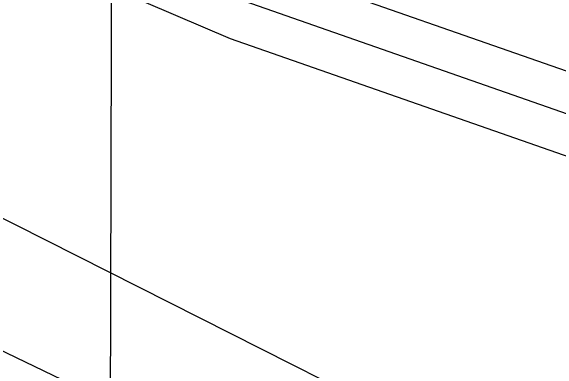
# Model space of a CAD drawing. Extents: x 3180038 to 3217926, y 922069 to 947485.
# Drawn here: x 3192089.8 to 3192293.5, y 940935.6 to 941069.2 of the extents above; entities that cross this region are included whole.
import ezdxf

# ---------------------------------------------------------------- set-up
doc = ezdxf.new("R2010")
doc.units = 0
for name, color, linetype in [('V-GRID-MAJR', 7, 'Continuous'), ('V-ROAD-CNTR', 7, 'Continuous'), ('V-SURV-LINE', 7, 'Continuous'), ('V-TOPO-SHOR', 7, 'Continuous')]:
    doc.layers.add(name, color=color, linetype=linetype)

msp = doc.modelspace()

# ---------------------------------------------------------------- linework, layer by layer
at = {"layer": 'V-GRID-MAJR'}
msp.add_spline([(3192093.673, 927501.081), (3192108.659, 933561.54), (3192123.65, 939624.61), (3192138.642, 945687.729), (3192138.648, 945690.29)], degree=3, dxfattribs=at)
at = {"layer": 'V-ROAD-CNTR'}
for points in [[(3192670.615621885, 940882.1142078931), (3192647.329668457, 940898.973174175), (3192569.352824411, 940945.7980805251), (3192427.4071083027, 941001.2399696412), (3192182.380598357, 941086.7757985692), (3192016.152930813, 941157.7636565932), (3191918.0411270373, 941193.2395856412)], [(3191912.9401372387, 941179.1336138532), (3192010.6529418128, 941143.8016845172), (3192176.956609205, 941072.7818265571), (3192422.205118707, 940987.1679977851), (3192562.715837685, 940932.287107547), (3192639.054685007, 940886.4451992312), (3192688.310586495, 940850.7852705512), (3192740.3494824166, 940826.3773193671)], [(3192670.178622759, 940845.3942813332), (3192630.7797015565, 940873.917224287), (3192556.078850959, 940918.7761345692), (3192417.0031291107, 940973.0960259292), (3192171.532620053, 941058.7878545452), (3192005.1529528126, 941129.8397124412), (3191907.839147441, 941165.0276420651)]]:
    msp.add_lwpolyline(points, dxfattribs=at)
at = {"layer": 'V-SURV-LINE'}
msp.add_lwpolyline([(3190890.0467254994, 941519.2397776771), (3192291.3909949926, 940844.1398890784)], dxfattribs=at)
at = {"layer": 'V-TOPO-SHOR'}
msp.add_lwpolyline([(3191722.042000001, 941156.7879999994), (3191883.906073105, 941087.8699735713), (3192057.1825803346, 941007.0076035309), (3192343.0888172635, 940862.6105141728), (3192470.1582558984, 940816.4034455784), (3192646.322704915, 940764.4204934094)], dxfattribs=at)

doc.saveas('drawing.dxf')
